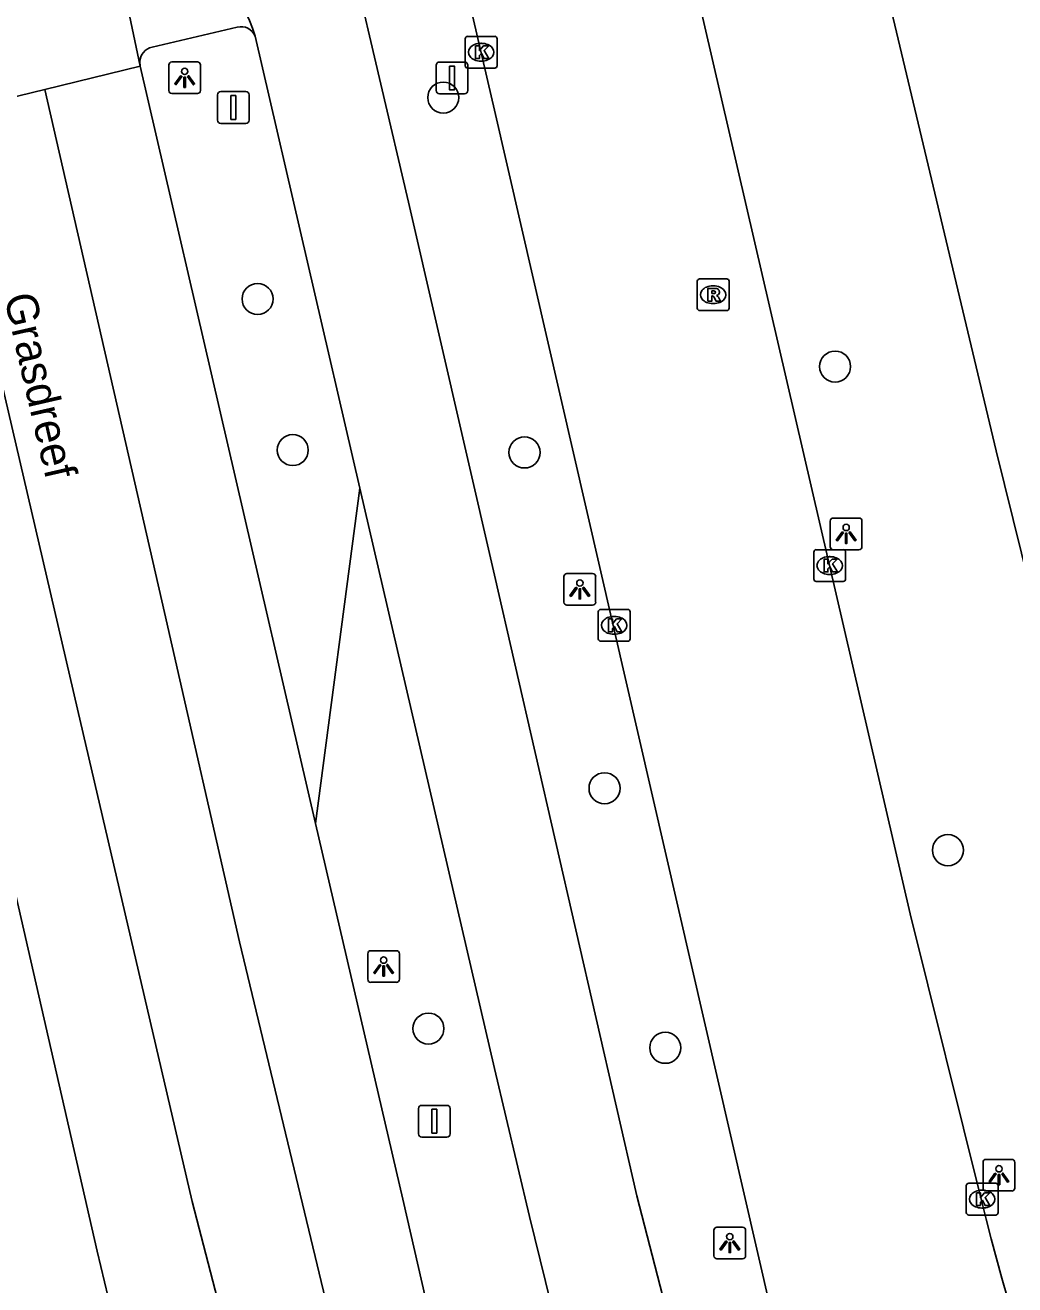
# Model space of a CAD drawing. Extents: x 156414 to 157775, y 382335 to 383765.
# Drawn here: x 156985.24 to 157016.38, y 382920.06 to 382959.71 of the extents above; entities that cross this region are included whole.
import ezdxf

# ---------------------------------------------------------------- set-up
doc = ezdxf.new("R2010")
doc.units = 0
for name, color, linetype in [('IMGEO_Berm_groen', 7, 'Continuous'), ('IMGEO_Boom', 7, 'Continuous'), ('IMGEO_Fietspad_gesloten', 7, 'Continuous'), ('IMGEO_Kolk', 7, 'Continuous'), ('IMGEO_Lichtpunt', 7, 'Continuous'), ('IMGEO_Openbare_ruimte_label', 7, 'Continuous'), ('IMGEO_OVBaan_gesloten', 7, 'Continuous'), ('IMGEO_Rijbaan_lokaal_gesloten', 7, 'Continuous'), ('IMGEO_Rijbaan_regionaal_gesloten', 7, 'Continuous'), ('IMGEO_Rioolput', 7, 'Continuous'), ('IMGEO_Verkeersbordpaal', 7, 'Continuous'), ('IMGEO_Voetpad_open', 7, 'Continuous')]:
    doc.layers.add(name, color=color, linetype=linetype)

msp = doc.modelspace()

# ---------------------------------------------------------------- linework, layer by layer
at = {"layer": 'IMGEO_Berm_groen'}
msp.add_lwpolyline([(156995.771, 382945.135), (156994.374, 382934.587)], dxfattribs=at)
at = {"layer": 'IMGEO_Boom'}
for centre in [(156998.393, 382957.435), (156992.551, 382951.094), (157010.721, 382948.967), (156993.655, 382946.338), (157000.949, 382946.263), (157003.467, 382935.691), (157014.272, 382933.743), (156997.924, 382928.127), (157005.379, 382927.523)]:
    msp.add_circle(centre, 0.489, dxfattribs=at)
at = {"layer": 'IMGEO_Fietspad_gesloten'}
for points in [[(157005.37, 382919.411), (157004.483, 382922.868), (157000, 382942.398), (156997.297, 382954.142), (156995.556, 382961.578)], [(156992.47, 382959.366), (156995.771, 382945.135)], [(157002.449, 382916.756), (157001.106, 382922.213), (157000, 382926.875), (156995.771, 382945.135)]]:
    msp.add_lwpolyline(points, dxfattribs=at)
msp.add_arc((156986.927, 382957.648), 5.803, 17.2244, 58.8497, dxfattribs=at)
at = {"layer": 'IMGEO_Kolk'}
for p, q in [((156999.083, 382958.436), (156999.083, 382959.288)), ((156999.158, 382959.362), (157000.01, 382959.362)), ((157000.084, 382959.288), (157000.084, 382958.436)), ((156999.571, 382959.142), (156999.596, 382959.142)), ((156999.594, 382958.582), (156999.569, 382958.582)), ((157000.01, 382958.362), (156999.158, 382958.362)), ((157010.052, 382942.277), (157010.052, 382943.129)), ((157010.127, 382943.203), (157010.979, 382943.203)), ((157010.54, 382942.983), (157010.565, 382942.983)), ((157011.053, 382943.129), (157011.053, 382942.277)), ((157010.979, 382942.203), (157010.127, 382942.203)), ((157010.563, 382942.423), (157010.538, 382942.423)), ((157003.27, 382940.395), (157003.27, 382941.247)), ((157003.345, 382941.321), (157004.197, 382941.321)), ((157003.758, 382941.101), (157003.783, 382941.101)), ((157004.271, 382941.247), (157004.271, 382940.395)), ((157003.781, 382940.541), (157003.756, 382940.541)), ((157004.197, 382940.321), (157003.345, 382940.321)), ((157014.85, 382922.333), (157014.85, 382923.185)), ((157014.925, 382923.259), (157015.777, 382923.259)), ((157015.851, 382923.185), (157015.851, 382922.333)), ((157015.338, 382923.039), (157015.363, 382923.039)), ((157015.361, 382922.479), (157015.336, 382922.479)), ((157015.777, 382922.259), (157014.925, 382922.259))]:
    msp.add_line(p, q, dxfattribs=at)
for points in [[(156999.083, 382958.436), (156999.083, 382959.288)], [(156999.158, 382959.362), (157000.01, 382959.362)], [(157000.084, 382959.288), (157000.084, 382958.436)], [(156999.404, 382959.062), (156999.527, 382959.062), (156999.527, 382958.911), (156999.657, 382959.062), (156999.821, 382959.062), (156999.675, 382958.911), (156999.828, 382958.662), (156999.676, 382958.662), (156999.591, 382958.826), (156999.527, 382958.759), (156999.527, 382958.662), (156999.404, 382958.662), (156999.404, 382959.062)], [(157000.01, 382958.362), (156999.158, 382958.362)], [(157010.052, 382942.277), (157010.052, 382943.129)], [(157010.127, 382943.203), (157010.979, 382943.203)], [(157011.053, 382943.129), (157011.053, 382942.277)], [(157010.373, 382942.903), (157010.496, 382942.903), (157010.496, 382942.752), (157010.626, 382942.903), (157010.79, 382942.903), (157010.644, 382942.752), (157010.797, 382942.503), (157010.645, 382942.503), (157010.56, 382942.667), (157010.496, 382942.6), (157010.496, 382942.503), (157010.373, 382942.503), (157010.373, 382942.903)], [(157010.979, 382942.203), (157010.127, 382942.203)], [(157003.27, 382940.395), (157003.27, 382941.247)], [(157003.345, 382941.321), (157004.197, 382941.321)], [(157003.591, 382941.021), (157003.714, 382941.021), (157003.714, 382940.87), (157003.844, 382941.021), (157004.008, 382941.021), (157003.862, 382940.87), (157004.015, 382940.621), (157003.863, 382940.621), (157003.778, 382940.785), (157003.714, 382940.718), (157003.714, 382940.621), (157003.591, 382940.621), (157003.591, 382941.021)], [(157004.271, 382941.247), (157004.271, 382940.395)], [(157004.197, 382940.321), (157003.345, 382940.321)], [(157014.85, 382922.333), (157014.85, 382923.185)], [(157014.925, 382923.259), (157015.777, 382923.259)], [(157015.851, 382923.185), (157015.851, 382922.333)], [(157015.171, 382922.959), (157015.294, 382922.959), (157015.294, 382922.808), (157015.424, 382922.959), (157015.588, 382922.959), (157015.442, 382922.808), (157015.595, 382922.559), (157015.443, 382922.559), (157015.358, 382922.723), (157015.294, 382922.656), (157015.294, 382922.559), (157015.171, 382922.559), (157015.171, 382922.959)], [(157015.777, 382922.259), (157014.925, 382922.259)]]:
    msp.add_lwpolyline(points, dxfattribs=at)
for centre, start, end in [((156999.16, 382959.286), 91.552, 178.448), ((156999.16, 382959.286), 91.552, 178.448), ((157000.008, 382959.286), 1.552, 88.448), ((157000.008, 382959.286), 1.552, 88.448), ((156999.16, 382958.438), 181.552, 268.448), ((156999.16, 382958.438), 181.552, 268.448), ((157000.008, 382958.438), 271.552, 358.448), ((157000.008, 382958.438), 271.552, 358.448), ((157010.129, 382943.127), 91.552, 178.448), ((157010.129, 382943.127), 91.552, 178.448), ((157010.977, 382943.127), 1.552, 88.448), ((157010.977, 382943.127), 1.552, 88.448), ((157010.129, 382942.279), 181.552, 268.448), ((157010.129, 382942.279), 181.552, 268.448), ((157010.977, 382942.279), 271.552, 358.448), ((157010.977, 382942.279), 271.552, 358.448), ((157003.347, 382941.245), 91.552, 178.448), ((157003.347, 382941.245), 91.552, 178.448), ((157004.195, 382941.245), 1.552, 88.448), ((157004.195, 382941.245), 1.552, 88.448), ((157003.347, 382940.397), 181.552, 268.448), ((157003.347, 382940.397), 181.552, 268.448), ((157004.195, 382940.397), 271.552, 358.448), ((157004.195, 382940.397), 271.552, 358.448), ((157014.927, 382923.183), 91.552, 178.448), ((157014.927, 382923.183), 91.552, 178.448), ((157015.775, 382923.183), 1.552, 88.448), ((157015.775, 382923.183), 1.552, 88.448), ((157014.927, 382922.335), 181.552, 268.448), ((157014.927, 382922.335), 181.552, 268.448), ((157015.775, 382922.335), 271.552, 358.448), ((157015.775, 382922.335), 271.552, 358.448)]:
    msp.add_arc(centre, 0.0765, start, end, dxfattribs=at)
for centre, major_axis, ratio, start_param, end_param in [((156999.57, 382958.862), (-0.387, 0.002), 0.722429, 4.712389, 7.853982), ((156999.595, 382958.862), (-0.39, 0.002), 0.717154, 1.570796, 4.712389), ((157010.539, 382942.703), (-0.387, 0.002), 0.722429, 4.712389, 7.853982), ((157010.564, 382942.703), (-0.39, 0.002), 0.717154, 1.570796, 4.712389), ((157003.757, 382940.821), (-0.387, 0.002), 0.722429, 4.712389, 7.853982), ((157003.782, 382940.821), (-0.39, 0.002), 0.717154, 1.570796, 4.712389), ((157015.337, 382922.759), (-0.387, 0.002), 0.722429, 4.712389, 7.853982), ((157015.362, 382922.759), (-0.39, 0.002), 0.717154, 1.570796, 4.712389)]:
    msp.add_ellipse(centre, major_axis=major_axis, ratio=ratio, start_param=start_param, end_param=end_param, dxfattribs=at)
at = {"layer": 'IMGEO_Lichtpunt'}
for p, q in [((156989.756, 382958.462), (156989.756, 382957.655)), ((156989.756, 382958.462), (156989.756, 382957.655)), ((156990.658, 382958.557), (156989.85, 382958.557)), ((156990.658, 382958.557), (156989.85, 382958.557)), ((156990.752, 382957.655), (156990.752, 382958.462)), ((156990.752, 382957.655), (156990.752, 382958.462)), ((156989.85, 382957.561), (156990.658, 382957.561)), ((156989.85, 382957.561), (156990.658, 382957.561)), ((157010.571, 382944.104), (157010.571, 382943.297)), ((157010.571, 382944.104), (157010.571, 382943.297)), ((157011.473, 382944.199), (157010.665, 382944.199)), ((157011.473, 382944.199), (157010.665, 382944.199)), ((157011.567, 382943.297), (157011.567, 382944.104)), ((157011.567, 382943.297), (157011.567, 382944.104)), ((157010.665, 382943.203), (157011.473, 382943.203)), ((157010.665, 382943.203), (157011.473, 382943.203)), ((157002.191, 382942.357), (157002.191, 382941.55)), ((157002.191, 382942.357), (157002.191, 382941.55)), ((157003.093, 382942.452), (157002.285, 382942.452)), ((157003.093, 382942.452), (157002.285, 382942.452)), ((157003.187, 382941.55), (157003.187, 382942.357)), ((157003.187, 382941.55), (157003.187, 382942.357)), ((157002.285, 382941.456), (157003.093, 382941.456)), ((157002.285, 382941.456), (157003.093, 382941.456)), ((156996.017, 382930.485), (156996.017, 382929.678)), ((156996.017, 382930.485), (156996.017, 382929.678)), ((156996.919, 382930.58), (156996.111, 382930.58)), ((156996.919, 382930.58), (156996.111, 382930.58)), ((156997.013, 382929.678), (156997.013, 382930.485)), ((156997.013, 382929.678), (156997.013, 382930.485)), ((156996.111, 382929.584), (156996.919, 382929.584)), ((156996.111, 382929.584), (156996.919, 382929.584)), ((157015.379, 382923.916), (157015.379, 382923.109)), ((157015.379, 382923.916), (157015.379, 382923.109)), ((157016.281, 382924.011), (157015.473, 382924.011)), ((157016.281, 382924.011), (157015.473, 382924.011)), ((157016.375, 382923.109), (157016.375, 382923.916)), ((157016.375, 382923.109), (157016.375, 382923.916)), ((157015.473, 382923.015), (157016.281, 382923.015)), ((157015.473, 382923.015), (157016.281, 382923.015)), ((157006.909, 382921.78), (157006.909, 382920.973)), ((157006.909, 382921.78), (157006.909, 382920.973)), ((157007.811, 382921.875), (157007.003, 382921.875)), ((157007.811, 382921.875), (157007.003, 382921.875)), ((157007.905, 382920.973), (157007.905, 382921.78)), ((157007.905, 382920.973), (157007.905, 382921.78)), ((157007.003, 382920.879), (157007.811, 382920.879)), ((157007.003, 382920.879), (157007.811, 382920.879))]:
    msp.add_line(p, q, dxfattribs=at)
for points in [[(156990.13, 382958.126), (156990.169, 382958.098), (156989.981, 382957.836), (156989.943, 382957.863), (156990.13, 382958.126)], [(156990.232, 382958.078), (156990.279, 382958.078), (156990.279, 382957.756), (156990.232, 382957.756), (156990.232, 382958.078)], [(156990.342, 382958.098), (156990.38, 382958.125), (156990.567, 382957.863), (156990.528, 382957.835), (156990.342, 382958.098)], [(157010.945, 382943.768), (157010.984, 382943.74), (157010.796, 382943.478), (157010.758, 382943.505), (157010.945, 382943.768)], [(157011.047, 382943.72), (157011.094, 382943.72), (157011.094, 382943.398), (157011.047, 382943.398), (157011.047, 382943.72)], [(157011.157, 382943.74), (157011.195, 382943.767), (157011.382, 382943.505), (157011.343, 382943.477), (157011.157, 382943.74)], [(157002.565, 382942.021), (157002.604, 382941.993), (157002.416, 382941.731), (157002.378, 382941.758), (157002.565, 382942.021)], [(157002.667, 382941.973), (157002.714, 382941.973), (157002.714, 382941.651), (157002.667, 382941.651), (157002.667, 382941.973)], [(157002.777, 382941.993), (157002.815, 382942.02), (157003.002, 382941.758), (157002.963, 382941.73), (157002.777, 382941.993)], [(156996.391, 382930.149), (156996.43, 382930.121), (156996.242, 382929.859), (156996.204, 382929.886), (156996.391, 382930.149)], [(156996.493, 382930.101), (156996.54, 382930.101), (156996.54, 382929.779), (156996.493, 382929.779), (156996.493, 382930.101)], [(156996.603, 382930.121), (156996.641, 382930.148), (156996.828, 382929.886), (156996.789, 382929.858), (156996.603, 382930.121)], [(157015.753, 382923.58), (157015.792, 382923.552), (157015.604, 382923.29), (157015.566, 382923.317), (157015.753, 382923.58)], [(157015.855, 382923.532), (157015.902, 382923.532), (157015.902, 382923.21), (157015.855, 382923.21), (157015.855, 382923.532)], [(157015.965, 382923.552), (157016.003, 382923.579), (157016.19, 382923.317), (157016.151, 382923.289), (157015.965, 382923.552)], [(157007.283, 382921.444), (157007.322, 382921.416), (157007.134, 382921.154), (157007.096, 382921.181), (157007.283, 382921.444)], [(157007.385, 382921.396), (157007.432, 382921.396), (157007.432, 382921.074), (157007.385, 382921.074), (157007.385, 382921.396)], [(157007.495, 382921.416), (157007.533, 382921.443), (157007.72, 382921.181), (157007.681, 382921.153), (157007.495, 382921.416)]]:
    msp.add_lwpolyline(points, dxfattribs=at)
for centre in [(156990.255, 382958.26), (157011.07, 382943.902), (157002.69, 382942.155), (156996.516, 382930.283), (157015.878, 382923.714), (157007.408, 382921.578)]:
    msp.add_circle(centre, 0.0994, dxfattribs=at)
for centre, start, end in [((156989.85, 382958.462), 90, 180), ((156989.85, 382958.462), 90, 180), ((156990.658, 382958.462), 0, 90), ((156990.658, 382958.462), 0, 90), ((156989.85, 382957.655), 180, 270), ((156989.85, 382957.655), 180, 270), ((156990.658, 382957.655), 270, 0), ((156990.658, 382957.655), 270, 360), ((157010.665, 382944.104), 90, 180), ((157010.665, 382944.104), 90, 180), ((157011.473, 382944.104), 0, 90), ((157011.473, 382944.104), 0, 90), ((157010.665, 382943.297), 180, 270), ((157010.665, 382943.297), 180, 270), ((157011.473, 382943.297), 270, 0), ((157011.473, 382943.297), 270, 360), ((157002.285, 382942.357), 90, 180), ((157002.285, 382942.357), 90, 180), ((157003.093, 382942.357), 0, 90), ((157003.093, 382942.357), 0, 90), ((157002.285, 382941.55), 180, 270), ((157002.285, 382941.55), 180, 270), ((157003.093, 382941.55), 270, 0), ((157003.093, 382941.55), 270, 360), ((156996.111, 382930.485), 90, 180), ((156996.111, 382930.485), 90, 180), ((156996.919, 382930.485), 0, 90), ((156996.919, 382930.485), 0, 90), ((156996.111, 382929.678), 180, 270), ((156996.111, 382929.678), 180, 270), ((156996.919, 382929.678), 270, 0), ((156996.919, 382929.678), 270, 360), ((157015.473, 382923.916), 90, 180), ((157015.473, 382923.916), 90, 180), ((157016.281, 382923.916), 0, 90), ((157016.281, 382923.916), 0, 90), ((157015.473, 382923.109), 180, 270), ((157015.473, 382923.109), 180, 270), ((157016.281, 382923.109), 270, 0), ((157016.281, 382923.109), 270, 360), ((157007.003, 382921.78), 90, 180), ((157007.003, 382921.78), 90, 180), ((157007.811, 382921.78), 0, 90), ((157007.811, 382921.78), 0, 90), ((157007.003, 382920.973), 180, 270), ((157007.003, 382920.973), 180, 270), ((157007.811, 382920.973), 270, 0), ((157007.811, 382920.973), 270, 360)]:
    msp.add_arc(centre, 0.0946, start, end, dxfattribs=at)
at = {"layer": 'IMGEO_OVBaan_gesloten'}
for points in [[(157015.315, 382922.757), (157013.082, 382931.735), (157006.102, 382961.936), (157004.966, 382966.852), (157004.746, 382967.732)], [(156998.538, 382963.422), (156998.887, 382961.901), (156999.102, 382960.932), (157000, 382957.035), (157008.691, 382919.318)]]:
    msp.add_lwpolyline(points, dxfattribs=at)
msp.add_arc((157080.071, 382938.513), 66.645, 193.67542, 211.34427, dxfattribs=at)
at = {"layer": 'IMGEO_Rijbaan_lokaal_gesloten'}
msp.add_lwpolyline([(157012.292, 382961.05), (157015.795, 382946.311), (157020.571, 382926.991)], dxfattribs=at)
at = {"layer": 'IMGEO_Rijbaan_regionaal_gesloten'}
for points in [[(156988.854, 382958.421), (156988.126, 382961.88)], [(156985.857, 382957.693), (156988.854, 382958.421)], [(156994.374, 382934.587), (156988.854, 382958.421)], [(156982.528, 382956.885), (156985.857, 382957.693)], [(156985.857, 382957.693), (156989.616, 382941.22), (156991.982, 382930.854), (156994.691, 382919.603), (156995.734, 382915.883), (156997.023, 382912.145), (156998.517, 382908.484), (157000.097, 382905), (157001.805, 382901.577), (157004.667, 382896.542), (157007.875, 382891.72), (157011.485, 382886.944), (157018.054, 382879.757), (157022.253, 382876.202)], [(156982.528, 382956.885), (156986.882, 382938.183), (156990.491, 382922.681), (156992.153, 382916.291), (156993.063, 382913.629), (156994.504, 382909.67), (156995.357, 382907.328), (156996.964, 382903.73), (156998.728, 382900.205), (157000.633, 382896.755), (157002.68, 382893.387), (157004.828, 382890.083), (157007.18, 382886.92), (157009.627, 382883.831), (157012.214, 382880.858), (157014.908, 382878.06), (157017.808, 382875.371), (157020.723, 382872.793), (157026.786, 382867.71), (157041.699, 382855.251), (157060.665, 382839.899)], [(156997.844, 382919.596), (156997.116, 382922.762), (156994.374, 382934.587)], [(156984.942, 382932.323), (156987.497, 382921.126), (156987.958, 382919.189), (156988.704, 382916.025)]]:
    msp.add_lwpolyline(points, dxfattribs=at)
at = {"layer": 'IMGEO_Rioolput'}
for p, q in [((157006.385, 382950.802), (157006.385, 382951.654)), ((157006.46, 382951.728), (157007.312, 382951.728)), ((157007.386, 382951.654), (157007.386, 382950.802)), ((157006.873, 382951.508), (157006.898, 382951.508)), ((157006.896, 382950.948), (157006.871, 382950.948)), ((157007.312, 382950.728), (157006.46, 382950.728))]:
    msp.add_line(p, q, dxfattribs=at)
for points in [[(157006.385, 382950.802), (157006.385, 382951.654)], [(157006.46, 382951.728), (157007.312, 382951.728)], [(157007.386, 382951.654), (157007.386, 382950.802)], [(157006.974, 382951.426), (157006.722, 382951.428), (157006.722, 382951.028)], [(157006.9, 382951.347), (157006.846, 382951.347), (157006.846, 382951.266)], [(157006.846, 382951.266), (157006.898, 382951.266)], [(157006.722, 382951.028), (157006.846, 382951.028), (157006.846, 382951.19), (157006.857, 382951.19)], [(157006.904, 382951.161), (157006.975, 382951.028), (157007.115, 382951.028), (157007.05, 382951.154)], [(157007.312, 382950.728), (157006.46, 382950.728)]]:
    msp.add_lwpolyline(points, dxfattribs=at)
for centre, radius, start, end in [((157006.462, 382951.652), 0.0765, 91.552, 178.448), ((157006.462, 382951.652), 0.0765, 91.552, 178.448), ((157007.31, 382951.652), 0.0765, 1.552, 88.448), ((157007.31, 382951.652), 0.0765, 1.552, 88.448), ((157006.882, 382951.455), 0.19, 274.7715, 282.9687), ((157006.906, 382951.251), 0.0964, 77.0061, 93.1865), ((157006.92, 382951.308), 0.0378, 276.6634, 79.6772), ((157006.973, 382951.316), 0.109, 350.3612, 89.416), ((157006.971, 382951.316), 0.112, 277.5842, 350.9817), ((157006.856, 382951.137), 0.0533, 26.0293, 88.6989), ((157006.955, 382951.101), 0.108, 29.5134, 73.7905), ((157006.462, 382950.804), 0.0765, 181.552, 268.448), ((157006.462, 382950.804), 0.0765, 181.552, 268.448), ((157007.31, 382950.804), 0.0765, 271.552, 358.448), ((157007.31, 382950.804), 0.0765, 271.552, 358.448)]:
    msp.add_arc(centre, radius, start, end, dxfattribs=at)
for centre, major_axis, ratio, start_param, end_param in [((157006.872, 382951.228), (-0.387, 0.002), 0.722429, 4.712389, 7.853982), ((157006.897, 382951.228), (-0.39, 0.002), 0.717154, 1.570796, 4.712389)]:
    msp.add_ellipse(centre, major_axis=major_axis, ratio=ratio, start_param=start_param, end_param=end_param, dxfattribs=at)
at = {"layer": 'IMGEO_Verkeersbordpaal'}
for p, q in [((156998.171, 382957.652), (156998.171, 382958.452)), ((156998.171, 382958.452), (156998.171, 382957.652)), ((156998.271, 382958.552), (156999.061, 382958.552)), ((156999.061, 382958.552), (156998.271, 382958.552)), ((156999.161, 382958.452), (156999.161, 382957.652)), ((156999.161, 382957.652), (156999.161, 382958.452)), ((156991.391, 382957.623), (156992.181, 382957.623)), ((156992.181, 382957.623), (156991.391, 382957.623)), ((156991.291, 382956.723), (156991.291, 382957.523)), ((156991.291, 382957.523), (156991.291, 382956.723)), ((156992.281, 382957.523), (156992.281, 382956.723)), ((156992.281, 382956.723), (156992.281, 382957.523)), ((156999.061, 382957.552), (156998.271, 382957.552)), ((156998.271, 382957.552), (156999.061, 382957.552)), ((156992.181, 382956.623), (156991.391, 382956.623)), ((156991.391, 382956.623), (156992.181, 382956.623)), ((156997.617, 382924.811), (156997.617, 382925.611)), ((156997.617, 382925.611), (156997.617, 382924.811)), ((156997.717, 382925.711), (156998.507, 382925.711)), ((156998.507, 382925.711), (156997.717, 382925.711)), ((156998.607, 382925.611), (156998.607, 382924.811)), ((156998.607, 382924.811), (156998.607, 382925.611)), ((156998.507, 382924.711), (156997.717, 382924.711)), ((156997.717, 382924.711), (156998.507, 382924.711))]:
    msp.add_line(p, q, dxfattribs=at)
for points in [[(156998.591, 382958.427), (156998.741, 382958.427), (156998.741, 382957.677), (156998.591, 382957.677), (156998.591, 382958.427)], [(156991.711, 382957.498), (156991.861, 382957.498), (156991.861, 382956.748), (156991.711, 382956.748), (156991.711, 382957.498)], [(156998.037, 382925.586), (156998.187, 382925.586), (156998.187, 382924.836), (156998.037, 382924.836), (156998.037, 382925.586)]]:
    msp.add_lwpolyline(points, dxfattribs=at)
for centre, start, end in [((156998.271, 382958.452), 90, 180), ((156998.271, 382958.452), 90, 180), ((156999.061, 382958.452), 0, 90), ((156999.061, 382958.452), 360, 90), ((156991.391, 382957.523), 90, 180), ((156991.391, 382957.523), 90, 180), ((156992.181, 382957.523), 0, 90), ((156992.181, 382957.523), 360, 90), ((156998.271, 382957.652), 180, 270), ((156998.271, 382957.652), 180, 270), ((156999.061, 382957.652), 270, 0), ((156999.061, 382957.652), 270, 0), ((156991.391, 382956.723), 180, 270), ((156991.391, 382956.723), 180, 270), ((156992.181, 382956.723), 270, 0), ((156992.181, 382956.723), 270, 0), ((156997.717, 382925.611), 90, 180), ((156997.717, 382925.611), 90, 180), ((156998.507, 382925.611), 0, 90), ((156998.507, 382925.611), 360, 90), ((156997.717, 382924.811), 180, 270), ((156997.717, 382924.811), 180, 270), ((156998.507, 382924.811), 270, 0), ((156998.507, 382924.811), 270, 0)]:
    msp.add_arc(centre, 0.1, start, end, dxfattribs=at)
at = {"layer": 'IMGEO_Voetpad_open'}
for points in [[(156991.909, 382959.652), (156989.228, 382959.024)], [(156988.841, 382958.562), (156988.854, 382958.421)]]:
    msp.add_lwpolyline(points, dxfattribs=at)
for centre, radius, start, end in [((156992.027, 382959.19), 0.477, 21.6625, 104.3122), ((156989.345, 382958.533), 0.505, 103.4197, 176.677)]:
    msp.add_arc(centre, radius, start, end, dxfattribs=at)

# ---------------------------------------------------------------- texts
at = {"layer": 'IMGEO_Openbare_ruimte_label'}
msp.add_text('Grasdreef', height=1, rotation=282.9388, dxfattribs=at).set_placement((156984.567, 382951.164))

doc.saveas('drawing.dxf')
